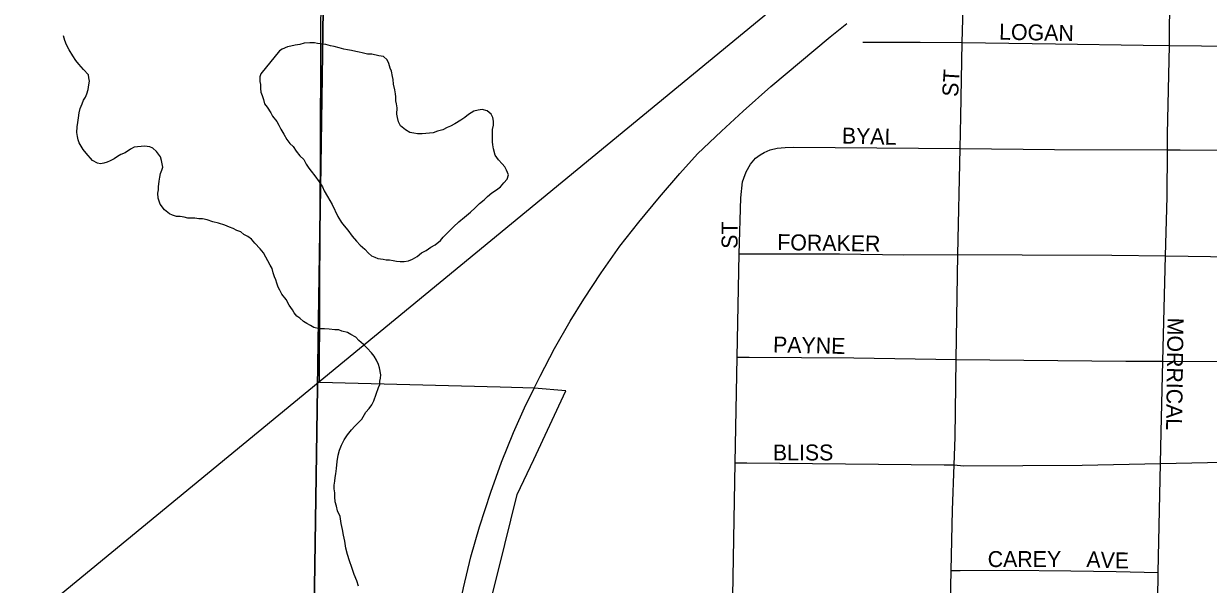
# Model space of a CAD drawing. Extents: x 1587405 to 1714697, y 1028970 to 1155083.
# Drawn here: x 1639431 to 1643143, y 1101248 to 1103007 of the extents above; entities that cross this region are included whole.
import ezdxf

# ---------------------------------------------------------------- set-up
doc = ezdxf.new("R2010")
doc.units = 0
for name, color, linetype in [('GM_X_City_Street', 7, 'Continuous'), ('GM_X_City_Street_Text', 7, 'Continuous'), ('GM_X_Corporation', 7, 'Continuous'), ('GM_X_Interstate_Route', 7, 'Continuous'), ('GM_X_Minor_Lake', 7, 'Continuous'), ('GM_X_Minor_River', 7, 'Continuous'), ('GM_X_Rail_Line', 7, 'Continuous'), ('GM_X_Section', 7, 'Continuous')]:
    doc.layers.add(name, color=color, linetype=linetype)

msp = doc.modelspace()

# ---------------------------------------------------------------- linework, layer by layer
at = {"layer": 'GM_X_City_Street'}
for points in [[(1642372.1, 1102947.6), (1642373.7, 1103021), (1642378.1, 1103278.4), (1642379.6, 1103354.9), (1642380.1, 1103375.1), (1642384.8, 1103660.5), (1642393.6, 1104119.3), (1642397.9, 1104214.4)], [(1643020.9, 1102938.6), (1643021.7, 1102982.6), (1643027.6, 1103451.7)], [(1642060.1, 1102949), (1642239.9, 1102949.3), (1642372.1, 1102947.6)], [(1642367.2, 1102715.6), (1642372.1, 1102947.6)], [(1642372.1, 1102947.6), (1642663.7, 1102943.9), (1642939.1, 1102939.3), (1643020.9, 1102938.6)], [(1643015.1, 1102611.4), (1643015.5, 1102660.6), (1643020.9, 1102938.6)], [(1643020.9, 1102938.6), (1643522.8, 1102933.8), (1643690.5, 1102933.3)], [(1642365, 1102615.4), (1642367.2, 1102715.6)], [(1641724.4, 1102584.8), (1641739, 1102595.5), (1641750.9, 1102603.4), (1641769.6, 1102611.4), (1641792.1, 1102616.8), (1641817.4, 1102619), (1641843.4, 1102619.9), (1642365, 1102615.4)], [(1642357.9, 1102283.5), (1642365, 1102615.4)], [(1642365, 1102615.4), (1642660.7, 1102612.9), (1643015.1, 1102611.4)], [(1643009, 1102279.1), (1643013.6, 1102463.7), (1643015.1, 1102611.4)], [(1643015.1, 1102611.4), (1643054.7, 1102611.3), (1643684.1, 1102606.2)], [(1641673.3, 1102285.7), (1641678.1, 1102461.1), (1641683.8, 1102510.6), (1641687, 1102522.4), (1641695.1, 1102542.3), (1641708.4, 1102566.2), (1641724.4, 1102584.8)], [(1641667, 1101960.9), (1641673.3, 1102285.7)], [(1641673.3, 1102285.7), (1641710.7, 1102285.6), (1641987.7, 1102284.7), (1642188.5, 1102282.4), (1642357.9, 1102283.5)], [(1642353, 1101954.1), (1642357.9, 1102283.5)], [(1642357.9, 1102283.5), (1642559.4, 1102282.5), (1642840.3, 1102281.4), (1643009, 1102279.1)], [(1643000.8, 1101948.2), (1643009, 1102279.1)], [(1643009, 1102279.1), (1643220.5, 1102276.3), (1643316.7, 1102277.5), (1643677.7, 1102275.2)], [(1641660.6, 1101629.6), (1641667, 1101960.9)], [(1641667, 1101960.9), (1641703.9, 1101960.8), (1642031.9, 1101959.4), (1642353, 1101954.1)], [(1642346.4, 1101623.1), (1642349.3, 1101709.8), (1642353, 1101954.1)], [(1642353, 1101954.1), (1642458.2, 1101952.3), (1642884.4, 1101948.4), (1643000.8, 1101948.2)], [(1642993.3, 1101627.8), (1642995.3, 1101725.7), (1643000.8, 1101948.2)], [(1643000.8, 1101948.2), (1643228.8, 1101947.7), (1643670.9, 1101944.5)], [(1641651.6, 1101151.6), (1641660.6, 1101629.6)], [(1641660.6, 1101629.6), (1641696.4, 1101629.2), (1642315.6, 1101623.4), (1642346.4, 1101623.1)], [(1642337.4, 1101291.4), (1642341.5, 1101480.7), (1642346.4, 1101623.1)], [(1642346.4, 1101623.1), (1642375.8, 1101620), (1642747.2, 1101622.7), (1642993.3, 1101627.8)], [(1642985.9, 1101285.4), (1642993.3, 1101627.8)], [(1642993.3, 1101627.8), (1643189.3, 1101632), (1643467.7, 1101630.5), (1643661.9, 1101627.8)], [(1642330.7, 1100967), (1642334.1, 1101138.7), (1642337.4, 1101291.4)], [(1642337.4, 1101291.4), (1642365.8, 1101291.7), (1642512.8, 1101293), (1642712.5, 1101291), (1642853.7, 1101288.7), (1642985.9, 1101285.4)], [(1642982.1, 1100958.7), (1642979.8, 1100987.5), (1642984.7, 1101200.8), (1642985.9, 1101285.4)]]:
    msp.add_lwpolyline(points, dxfattribs=at)
at = {"layer": 'GM_X_Corporation'}
msp.add_lwpolyline([(1643984.2, 1100474.1), (1642987.2, 1100488.7), (1643139.1, 1100310.1), (1642883.2, 1100052.9), (1642632.1, 1100356.7), (1642596, 1100327.3), (1642310.5, 1100094.7), (1641619.8, 1099537.2), (1641087.3, 1099110.3), (1641034.5, 1099775.5), (1640881.9, 1100000.7), (1640761.1, 1100528.1), (1640832.6, 1100526.4), (1640832.6, 1100608.8), (1640832.4, 1100863.7), (1640867.1, 1101089.7), (1640919.1, 1101292.5), (1640976.9, 1101530.1), (1641029, 1101640.2), (1641129.7, 1101855.1), (1641031, 1101864.1), (1640924, 1101866.8), (1640358.2, 1101881.3), (1640363.2, 1103157.7)], dxfattribs=at)
at = {"layer": 'GM_X_Interstate_Route'}
for points in [[(1641031, 1101864.1), (1641049.2, 1101901.3), (1641093.8, 1101987.9), (1641143.8, 1102073.8), (1641186.4, 1102143.5), (1641240.5, 1102226), (1641298.6, 1102309.2), (1641358.1, 1102385), (1641423, 1102462.8), (1641486.5, 1102537.2), (1641542.6, 1102598.8), (1641617.7, 1102670.5), (1641685.3, 1102732.8), (1641771.8, 1102810.6), (1641958.4, 1102965.6), (1642010.1, 1103007.4)], [(1641026.2, 1101854.6), (1641031, 1101864.1)], [(1640741.3, 1100535), (1640740.7, 1100553), (1640740.9, 1100651.7), (1640744.7, 1100750.3), (1640751.7, 1100848.7), (1640760.2, 1100947.5), (1640772.3, 1101042.9), (1640789.2, 1101142.3), (1640808.8, 1101237), (1640832.4, 1101335.1), (1640859.4, 1101429.1), (1640894.5, 1101538), (1640928.3, 1101631.4), (1640966.1, 1101724.7), (1641004.6, 1101811.3), (1641026.2, 1101854.6)]]:
    msp.add_lwpolyline(points, dxfattribs=at)
at = {"layer": 'GM_X_Minor_Lake'}
for points in [[(1640663.5, 1102276.5), (1640677.8, 1102288.2), (1640692, 1102296), (1640706.3, 1102305.7), (1640720.5, 1102313.4), (1640736.8, 1102327.1), (1640745, 1102337), (1640777.8, 1102370.4), (1640794.2, 1102386.1), (1640812.5, 1102399.8), (1640830.9, 1102415.5), (1640845.2, 1102429.2), (1640859.5, 1102443), (1640873.8, 1102454.7), (1640884.1, 1102464.6), (1640898.3, 1102476.3), (1640912.6, 1102486.1), (1640924.8, 1102495.8), (1640935.1, 1102507.7), (1640945.4, 1102519.5), (1640949.7, 1102533.4), (1640943.9, 1102547.6), (1640938.1, 1102557.7), (1640930.3, 1102567.9), (1640918.5, 1102580.2), (1640908.8, 1102594.4), (1640903.2, 1102614.6), (1640901.4, 1102626.7), (1640899.6, 1102636.8), (1640899.8, 1102646.8), (1640900.1, 1102662.8), (1640900.4, 1102674.9), (1640902.7, 1102688.9), (1640902.9, 1102700.9), (1640901.1, 1102713), (1640895.3, 1102723.1), (1640883.5, 1102733.4), (1640867.5, 1102737.7), (1640855.4, 1102736), (1640841.3, 1102732.2), (1640825.1, 1102722.5), (1640812.8, 1102712.8), (1640800.6, 1102705), (1640782.3, 1102693.3), (1640768.1, 1102685.6), (1640758, 1102681.8), (1640743.8, 1102674), (1640727.7, 1102670.3), (1640713.5, 1102664.6), (1640679.4, 1102661.3), (1640665.3, 1102661.6), (1640653.3, 1102663.8), (1640641.3, 1102666.1), (1640627.4, 1102674.4), (1640611.6, 1102686.8), (1640605.9, 1102698.9), (1640602.1, 1102713), (1640600.3, 1102723.1), (1640600.7, 1102743.1), (1640599, 1102755.2), (1640597.2, 1102765.3), (1640597.4, 1102777.3), (1640595.6, 1102787.4), (1640593.9, 1102799.5), (1640590.2, 1102817.6), (1640588.5, 1102831.7), (1640586.7, 1102841.7), (1640583, 1102857.9), (1640579.2, 1102868), (1640575.5, 1102882.1), (1640569.7, 1102894.2), (1640557.9, 1102904.5), (1640543.9, 1102906.8), (1640521.9, 1102911.3), (1640507.8, 1102911.5), (1640491.9, 1102915.9), (1640481.9, 1102918.1), (1640471.9, 1102920.3), (1640457.9, 1102922.6), (1640445.9, 1102924.8), (1640433.9, 1102927.1), (1640419.9, 1102931.4), (1640404, 1102935.7), (1640392, 1102938), (1640378, 1102942.3), (1640368, 1102942.5), (1640352, 1102944.8), (1640342, 1102947), (1640328, 1102947.3), (1640309.9, 1102945.7), (1640295.7, 1102941.9), (1640281.7, 1102940.2), (1640267.5, 1102936.5), (1640257.5, 1102934.7), (1640241.3, 1102927), (1640232.1, 1102922)], [(1640232.1, 1102922), (1640173.5, 1102850.1), (1640171.3, 1102840.2), (1640171, 1102826.1), (1640172.8, 1102816.1), (1640172.5, 1102804), (1640174.3, 1102792), (1640178.1, 1102781.8), (1640181.9, 1102769.8), (1640185.6, 1102755.6), (1640193.4, 1102745.4), (1640205.1, 1102727.1), (1640210.9, 1102717), (1640224.6, 1102700.7), (1640230.4, 1102688.5), (1640236.2, 1102676.4), (1640245.9, 1102660.1), (1640255.6, 1102643.9), (1640265.4, 1102631.6), (1640275.2, 1102621.4), (1640284.9, 1102607.2), (1640296.7, 1102592.9), (1640308.5, 1102580.6), (1640316.2, 1102566.4), (1640324, 1102554.2), (1640331.8, 1102544), (1640343.6, 1102529.7), (1640357.3, 1102511.4), (1640367, 1102495.1), (1640372.7, 1102483), (1640382.4, 1102464.8), (1640390.2, 1102452.6), (1640398, 1102440.4), (1640415.2, 1102401.9), (1640426.9, 1102383.6), (1640434.7, 1102373.4), (1640446.5, 1102359.1), (1640460.2, 1102340.8), (1640473.9, 1102324.5), (1640485.7, 1102312.2), (1640499.5, 1102299.9), (1640511.3, 1102287.6), (1640521.1, 1102279.4), (1640531.1, 1102275.2), (1640541, 1102270.9), (1640557, 1102268.6), (1640567, 1102266.4), (1640577, 1102266.2), (1640589, 1102263.9), (1640599, 1102261.7), (1640611.1, 1102261.5), (1640623.1, 1102261.3), (1640637.2, 1102263), (1640649.3, 1102268.8), (1640663.5, 1102276.5)]]:
    msp.add_lwpolyline(points, dxfattribs=at)
at = {"layer": 'GM_X_Minor_River'}
for points in [[(1640340, 1102054.4), (1640330.1, 1102060.6), (1640318.1, 1102066.9), (1640308.2, 1102073.1), (1640296.4, 1102083.3), (1640286.5, 1102089.6), (1640278.7, 1102099.8), (1640272.9, 1102109.9), (1640263.1, 1102124.1), (1640253.5, 1102142.4), (1640239.7, 1102158.7), (1640234, 1102170.9), (1640228.2, 1102181), (1640224.4, 1102193.1), (1640220.6, 1102203.3), (1640216.8, 1102213.4), (1640213, 1102225.5), (1640209.3, 1102239.6), (1640203.5, 1102249.7), (1640182.2, 1102288.3), (1640172.4, 1102300.5), (1640154.7, 1102318.9), (1640144.9, 1102331.2), (1640133, 1102339.4), (1640121.1, 1102345.7), (1640111.2, 1102353.9), (1640099.3, 1102358.2), (1640087.4, 1102364.4), (1640075.4, 1102368.7), (1640061.5, 1102375), (1640041.6, 1102381.4), (1640023.6, 1102385.8), (1640005.7, 1102392.2), (1639991.7, 1102394.5), (1639979.6, 1102394.7), (1639967.6, 1102397), (1639957.6, 1102397.2), (1639945.6, 1102397.4), (1639933.6, 1102399.7), (1639921.6, 1102401.9), (1639909.6, 1102402.2), (1639897.6, 1102406.4), (1639887.6, 1102410.6), (1639871.8, 1102423), (1639858.2, 1102441.3), (1639852.5, 1102459.5), (1639850.8, 1102475.6), (1639853, 1102485.6), (1639853.3, 1102495.6), (1639855.6, 1102513.6), (1639857.9, 1102525.6), (1639860.1, 1102537.6), (1639864.3, 1102547.5), (1639866.5, 1102557.5), (1639864.7, 1102567.6), (1639862.9, 1102577.6), (1639859.2, 1102589.8), (1639847.5, 1102606.1), (1639835.6, 1102616.3), (1639825.7, 1102620.5), (1639809.7, 1102622.9), (1639777.5, 1102619.5), (1639765.3, 1102613.7), (1639749, 1102602), (1639734.9, 1102596.3), (1639724.7, 1102590.5), (1639714.5, 1102582.7), (1639702.4, 1102576.9), (1639692.3, 1102573.1), (1639682.2, 1102569.3), (1639672.1, 1102567.5), (1639662.1, 1102569.7), (1639646.2, 1102578), (1639626.6, 1102600.5), (1639616.8, 1102612.8), (1639605.2, 1102633), (1639601.4, 1102643.1), (1639599.6, 1102653.2), (1639597.8, 1102665.3), (1639598.2, 1102683.3), (1639600.5, 1102697.3), (1639602.8, 1102711.3), (1639605.1, 1102727.3), (1639607.4, 1102741.3), (1639613.7, 1102755.2), (1639617.9, 1102767.2), (1639624.2, 1102777.1), (1639628.4, 1102787), (1639632.7, 1102801), (1639635, 1102815), (1639637.2, 1102827), (1639635.4, 1102837), (1639633.6, 1102847.1), (1639617.9, 1102863.5), (1639604.2, 1102879.8), (1639594.4, 1102892), (1639584.6, 1102906.3), (1639573, 1102924.6), (1639565.3, 1102940.8), (1639559.5, 1102954.9), (1639555.8, 1102969.1)], [(1640480.1, 1101243.1), (1640474.4, 1101259.3), (1640466.7, 1101279.5), (1640459.2, 1101301.7), (1640451.6, 1101321.9), (1640445.9, 1101342.1), (1640440.3, 1101362.3), (1640436.8, 1101384.4), (1640433.1, 1101402.5), (1640429.5, 1101420.6), (1640425.8, 1101438.8), (1640422.3, 1101460.9), (1640414.6, 1101479.1), (1640410.9, 1101493.2), (1640407.1, 1101507.4), (1640405.5, 1101523.4), (1640405.7, 1101535.5), (1640403.9, 1101547.6), (1640404.2, 1101559.6), (1640406.4, 1101571.6), (1640406.7, 1101583.6), (1640408.9, 1101595.6), (1640411.3, 1101611.6), (1640413.7, 1101633.6), (1640416.1, 1101653.6), (1640420.5, 1101669.6), (1640426.8, 1101685.5), (1640435.2, 1101701.4), (1640445.5, 1101717.2), (1640457.9, 1101733), (1640468.1, 1101744.8), (1640480.4, 1101756.6), (1640490.7, 1101766.4), (1640503.1, 1101788.3), (1640513.4, 1101800.1), (1640521.7, 1101812), (1640527.9, 1101823.9), (1640542.8, 1101865.7), (1640547, 1101875.6), (1640547.3, 1101885.7), (1640549.5, 1101895.6), (1640549.7, 1101905.7), (1640546.1, 1101927.8), (1640542.3, 1101937.9), (1640536.6, 1101952.1), (1640528.8, 1101964.3), (1640521, 1101974.5), (1640507.2, 1101988.8), (1640495.4, 1102001.1), (1640481.6, 1102013.4), (1640471.8, 1102023.6), (1640455.9, 1102032), (1640446, 1102038.2), (1640428, 1102042.6), (1640418.1, 1102046.8), (1640406, 1102047), (1640388, 1102049.4), (1640374, 1102049.7), (1640357.9, 1102050), (1640340, 1102054.4)]]:
    msp.add_lwpolyline(points, dxfattribs=at)
at = {"layer": 'GM_X_Rail_Line'}
msp.add_lwpolyline([(1629314.4, 1092809.9), (1631806.5, 1094856.6), (1635602.9, 1097976.6), (1637660.3, 1099664.7), (1641894.6, 1103150.5)], dxfattribs=at)
at = {"layer": 'GM_X_Section'}
for points in [[(1640371.5, 1103190.4), (1640291.9, 1097896.4), (1634954.2, 1097996.5), (1635067.7, 1103292.1)], [(1645653.7, 1103119), (1645545.8, 1097805.3), (1640291.9, 1097896.4), (1640371.5, 1103190.4)]]:
    msp.add_lwpolyline(points, close=True, dxfattribs=at)

# ---------------------------------------------------------------- texts
at = {"layer": 'GM_X_City_Street_Text'}
for s, rotation, p in [('LOGAN', 358.8315, (1642487, 1102957.1)), ('ST', 86.4254, (1642358.6, 1102776.7)), ('BYAL', 358.4935, (1641994.2, 1102631.5)), ('ST', 90, (1641667.8, 1102300.9)), ('FORAKER', 359.1175, (1641791.9, 1102297.1)), ('MORRICAL', 269.2156, (1643015.4, 1102085.2)), ('PAYNE', 358.7554, (1641778.6, 1101975.9)), ('BLISS', 0, (1641778.4, 1101637.1)), ('CAREY', 0, (1642451.6, 1101302.7)), ('A', 357.4639, (1642760.1, 1101302.7)), ('V', 357.4421, (1642804, 1101300.7)), ('E', 359.3429, (1642849.8, 1101298.7))]:
    msp.add_text(s, height=50, rotation=rotation, dxfattribs=at).set_placement(p)

doc.saveas('drawing.dxf')
